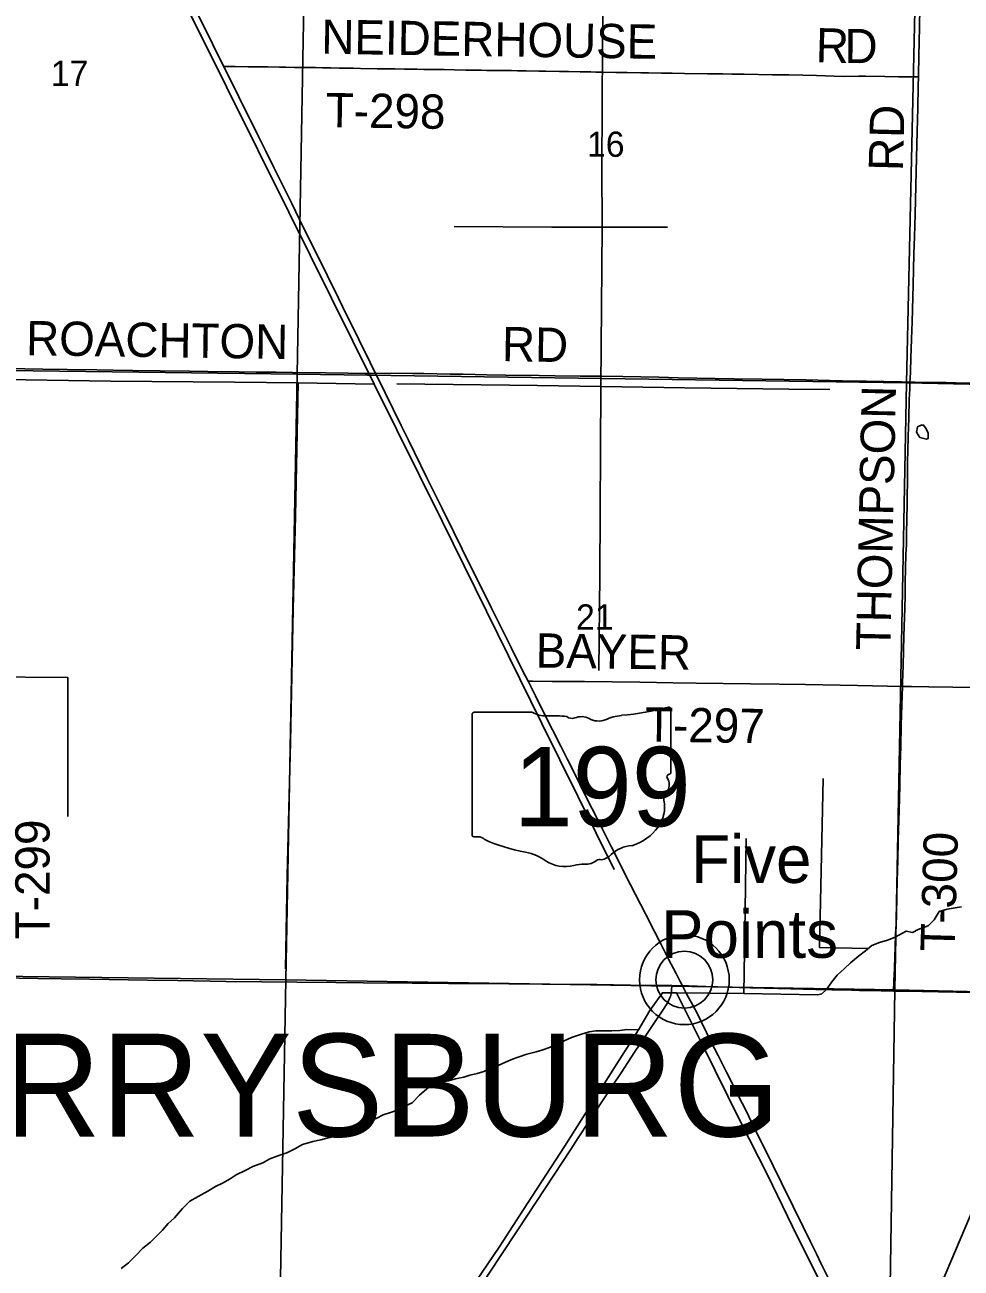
# Model space of a CAD drawing. Extents: x 1443599 to 1910620, y 1028088 to 1361369.
# Drawn here: x 1662843 to 1671044, y 1277115 to 1288005 of the extents above; entities that cross this region are included whole.
import ezdxf

# ---------------------------------------------------------------- set-up
doc = ezdxf.new("R2010")
doc.units = 0
for name, color, linetype in [('GM_X_County_Road', 7, 'Continuous'), ('GM_X_County_Road_Text', 7, 'Continuous'), ('GM_X_Minor_Lake', 7, 'Continuous'), ('GM_X_Minor_River', 7, 'Continuous'), ('GM_X_Rail_Line', 7, 'Continuous'), ('GM_X_Section', 7, 'Continuous'), ('GM_X_Section_Text', 7, 'Continuous'), ('GM_X_State_Location', 7, 'Continuous'), ('GM_X_State_Route', 7, 'Continuous'), ('GM_X_State_Shield', 7, 'Continuous'), ('GM_X_Township_Road', 7, 'Continuous'), ('GM_X_Township_Road_Text', 7, 'Continuous'), ('GM_X_Township_Text', 7, 'Continuous'), ('GM_X_Unincorporated', 7, 'Continuous'), ('GM_X_Unincorporated_Location', 7, 'Continuous'), ('GM_X_Unincorporated_Text', 7, 'Continuous')]:
    doc.layers.add(name, color=color, linetype=linetype)

msp = doc.modelspace()

# ---------------------------------------------------------------- linework, layer by layer
at = {"layer": 'GM_X_County_Road'}
for points in [[(1662544, 1284997), (1662629, 1284996), (1662843, 1284993), (1663000, 1284990), (1663213, 1284987), (1663473, 1284983), (1663617, 1284981), (1663788, 1284978), (1664028, 1284975), (1664284, 1284972), (1664444, 1284970), (1664717, 1284966), (1664868, 1284964), (1665045, 1284962), (1665186, 1284959), (1665475, 1284957), (1665672, 1284953), (1665823, 1284951), (1665915, 1284952)], [(1665915, 1284952), (1666112, 1284954), (1666240, 1284952), (1666338, 1284950), (1666568, 1284946), (1666683, 1284944), (1666788, 1284942), (1666890, 1284940), (1667054, 1284937), (1667349, 1284933), (1667487, 1284932), (1667707, 1284929), (1667898, 1284927), (1668081, 1284924), (1668396, 1284918), (1668567, 1284914), (1669053, 1284905), (1669302, 1284901), (1669683, 1284895), (1670106, 1284885), (1670215, 1284883), (1670523, 1284877), (1670596, 1284875)], [(1670596, 1284875), (1670638, 1284875), (1670730, 1284873), (1670822, 1284872), (1670914, 1284871), (1671002, 1284870), (1671160, 1284867)]]:
    msp.add_lwpolyline(points, dxfattribs=at)
at = {"layer": 'GM_X_Minor_Lake'}
msp.add_line((1670756, 1284429), (1670738, 1284467), dxfattribs=at)
msp.add_lwpolyline([(1670738, 1284467), (1670715, 1284499), (1670693, 1284500), (1670663, 1284484), (1670654, 1284438), (1670683, 1284392), (1670741, 1284377), (1670757, 1284383), (1670756, 1284429)], dxfattribs=at)
at = {"layer": 'GM_X_Minor_River'}
for points in [[(1668232, 1299920), (1668194, 1298846), (1668148, 1297437), (1668123, 1296730), (1668077, 1295498), (1668047, 1294570), (1667993, 1292663), (1667962, 1291513), (1667938, 1290163), (1667918, 1289105), (1667902, 1287829), (1667896, 1286755), (1667899, 1286232), (1667887, 1284837), (1667879, 1283186), (1667872, 1282351)], [(1668005, 1280608), (1667370, 1281886), (1666499, 1283657), (1665904, 1284858), (1665154, 1286363), (1664610, 1287461), (1663967, 1288754), (1663346, 1290002), (1662996, 1290696), (1663299, 1291089), (1663631, 1291511), (1664072, 1292079), (1664435, 1292547), (1664751, 1292938), (1664802, 1293008), (1664830, 1293028), (1664874, 1293035), (1664931, 1293034)], [(1666603, 1286240), (1667458, 1286234), (1667899, 1286232), (1668471, 1286233)], [(1660247, 1284931), (1660562, 1284925), (1661280, 1284912), (1662482, 1284901), (1663593, 1284883), (1664680, 1284874), (1665236, 1284869), (1665904, 1284858)], [(1665126, 1279738), (1665140, 1280552), (1665171, 1281725), (1665193, 1282883), (1665213, 1283701), (1665236, 1284869)], [(1666102, 1284862), (1667334, 1284846), (1667887, 1284837), (1668623, 1284826), (1669536, 1284815), (1669895, 1284810)], [(1661168, 1282307), (1662472, 1282294), (1663218, 1282289), (1663218, 1281071)], [(1670230, 1279915), (1669805, 1279924), (1669837, 1281403)], [(1669140, 1279522), (1669153, 1280253), (1669160, 1280878)], [(1671047, 1280279), (1670991, 1280270), (1670921, 1280259), (1670853, 1280238), (1670808, 1280166), (1670755, 1280113), (1670669, 1280080), (1670619, 1280054), (1670563, 1280067), (1670467, 1280014), (1670399, 1279987), (1670330, 1279968), (1670262, 1279940), (1670206, 1279895), (1670145, 1279848), (1670075, 1279789), (1670024, 1279739), (1669958, 1279680), (1669911, 1279624), (1669864, 1279555), (1669823, 1279519), (1669788, 1279510)], [(1669788, 1279510), (1669140, 1279522), (1668550, 1279525), (1668428, 1279527), (1668316, 1279372), (1668218, 1279203), (1668008, 1278873), (1667569, 1278181), (1667212, 1277628), (1666997, 1277300), (1666749, 1276935)], [(1668550, 1279525), (1668779, 1279071), (1669113, 1278398), (1669347, 1277932), (1669611, 1277390), (1669859, 1276896)], [(1668218, 1279203), (1668117, 1279204), (1668055, 1279197), (1667985, 1279194), (1667913, 1279194), (1667845, 1279193), (1667785, 1279184), (1667711, 1279161), (1667631, 1279134), (1667567, 1279107), (1667507, 1279081), (1667438, 1279048), (1667372, 1279025), (1667322, 1279009), (1667240, 1278988), (1667164, 1278963), (1667114, 1278946), (1667054, 1278919), (1666988, 1278891), (1666919, 1278864), (1666863, 1278837), (1666805, 1278820), (1666741, 1278804), (1666687, 1278787), (1666615, 1278772), (1666555, 1278755), (1666501, 1278745), (1666425, 1278726), (1666363, 1278687), (1666300, 1278631), (1666235, 1278562), (1666177, 1278537), (1666121, 1278505), (1666055, 1278480), (1665981, 1278457), (1665926, 1278430), (1665848, 1278393), (1665784, 1278353), (1665734, 1278330), (1665679, 1278311), (1665623, 1278293), (1665557, 1278268), (1665487, 1278253), (1665435, 1278240), (1665365, 1278224), (1665275, 1278197), (1665209, 1278160), (1665137, 1278125), (1665068, 1278102), (1664988, 1278073), (1664926, 1278038), (1664840, 1278005), (1664772, 1277969), (1664695, 1277932), (1664641, 1277897), (1664573, 1277860), (1664514, 1277830), (1664444, 1277789), (1664360, 1277744), (1664289, 1277703), (1664223, 1277638), (1664152, 1277556), (1664099, 1277505), (1664049, 1277449), (1663944, 1277342), (1663877, 1277291), (1663812, 1277224), (1663750, 1277161), (1663687, 1277111)]]:
    msp.add_lwpolyline(points, dxfattribs=at)
at = {"layer": 'GM_X_Rail_Line'}
msp.add_lwpolyline([(1654221, 1231419), (1654236, 1233539), (1654270, 1236074), (1654277, 1236772), (1654311, 1237190), (1654368, 1237551), (1654455, 1237925), (1654590, 1238407), (1654840, 1239121), (1655450, 1240557), (1657104, 1244484), (1658199, 1247090), (1659800, 1250891), (1661203, 1254236), (1663243, 1258966), (1665159, 1263448), (1667019, 1267881), (1668836, 1272196), (1670832, 1276883), (1673071, 1282163), (1674157, 1284775), (1679355, 1297109), (1680694, 1300304)], dxfattribs=at)
at = {"layer": 'GM_X_Section'}
for points in [[(1659972, 1290315), (1665325, 1290301), (1665227, 1284945), (1659905, 1285013)], [(1665325, 1290301), (1670687, 1290214), (1670566, 1284868), (1665227, 1284945)], [(1670687, 1290214), (1676005, 1290133), (1675908, 1284756), (1670566, 1284868)], [(1659905, 1285013), (1665227, 1284945), (1665130, 1279641), (1659825, 1279708)], [(1665227, 1284945), (1670566, 1284868), (1670464, 1279553), (1665130, 1279641)], [(1670566, 1284868), (1675908, 1284756), (1675791, 1279430), (1670464, 1279553)], [(1659825, 1279708), (1665130, 1279641), (1665031, 1274247), (1659765, 1274358)], [(1665130, 1279641), (1670464, 1279553), (1670379, 1274172), (1665031, 1274247)], [(1670464, 1279553), (1675791, 1279430), (1675679, 1274096), (1670379, 1274172)]]:
    msp.add_lwpolyline(points, close=True, dxfattribs=at)
at = {"layer": 'GM_X_State_Route'}
for points in [[(1664585, 1287639), (1664560, 1287689), (1664486, 1287840), (1664334, 1288145), (1664220, 1288375), (1664145, 1288524), (1664023, 1288775), (1663950, 1288919), (1663906, 1289007), (1663866, 1289089), (1663765, 1289296), (1663633, 1289560), (1663552, 1289725), (1663551, 1289726)], [(1669900, 1276990), (1669816, 1277160), (1669776, 1277240), (1669724, 1277346), (1669661, 1277476), (1669573, 1277656), (1669472, 1277862), (1669397, 1278012), (1669213, 1278383), (1669157, 1278498), (1669126, 1278559), (1669050, 1278709), (1669023, 1278765), (1668989, 1278832), (1668915, 1278977), (1668852, 1279101), (1668814, 1279180), (1668764, 1279282), (1668737, 1279337), (1668693, 1279417), (1668640, 1279519), (1668603, 1279589), (1668586, 1279621), (1668547, 1279696), (1668482, 1279822), (1668413, 1279956), (1668360, 1280058), (1668278, 1280219), (1668149, 1280473), (1667977, 1280813), (1667886, 1280995), (1667737, 1281288), (1667668, 1281426), (1667596, 1281570), (1667537, 1281687), (1667465, 1281831), (1667404, 1281951), (1667315, 1282127), (1667251, 1282255), (1667206, 1282344), (1667102, 1282552), (1667021, 1282714), (1666927, 1282902), (1666856, 1283045), (1666835, 1283087), (1666673, 1283413), (1666600, 1283560), (1666497, 1283769), (1666365, 1284037), (1666312, 1284146), (1666203, 1284367), (1666139, 1284497), (1665999, 1284783), (1665929, 1284924), (1665915, 1284952), (1665868, 1285047), (1665767, 1285250), (1665729, 1285327), (1665661, 1285465), (1665590, 1285610), (1665493, 1285807), (1665382, 1286030), (1665282, 1286234), (1665180, 1286439), (1665025, 1286755), (1664953, 1286899), (1664889, 1287028), (1664798, 1287210), (1664730, 1287349), (1664704, 1287401), (1664653, 1287504), (1664585, 1287639)]]:
    msp.add_lwpolyline(points, dxfattribs=at)
at = {"layer": 'GM_X_State_Shield'}
for p, q in [((1666762, 1281967), (1666762, 1280910)), ((1667288, 1281985), (1666779, 1281985)), ((1668502, 1281458), (1668502, 1282011)), ((1668502, 1281459), (1668502, 1281458))]:
    msp.add_line(p, q, dxfattribs=at)
for centre, major_axis, start_param, end_param in [((1666782, 1281969), (20.2, 0), 1.712693, 3.28349), ((1667410, 1282108), (196, 0), 4.042523, 4.731795), ((1667475, 1281392), (702, 0), 1.404758, 1.657858), ((1667634, 1281975), (56.4, 0), 3.836095, 5.185415), ((1667717, 1281852), (117, 0), 0.950623, 2.079405), ((1668117, 1281662), (371, 0), 1.699011, 2.107814), ((1667882, 1283426), (1845, 0), 4.814394, 5.042369), ((1668483, 1282013), (19.4, 0), 6.141152, 7.989035), ((1667868, 1282020), (141, 0), 4.081561, 5.145723), ((1668497, 1281418), (30, 0), 1.883978, 3.671073), ((1668307, 1281348), (180, 0), 5.934695, 6.695948), ((1668481, 1281456), (20.7, 0), 5.05454, 6.418171), ((1668571, 1281227), (131, 0), 2.387724, 3.262537), ((1667985, 1281157), (462, 0), 5.101752, 6.440018), ((1666782, 1280908), (20.3, 0), 3.00124, 4.508301), ((1666785, 1281016), (155, 0), 4.665946, 4.897461), ((1666817, 1280849), (56, 0), 0.519207, 1.627899), ((1667523, 1281799), (1333, 0), 4.195997, 4.488961), ((1667126, 1280436), (417, 0), 0.823519, 1.323587), ((1667860, 1280808), (149, 0), 4.937069, 5.64225), ((1668180, 1280614), (253, 0), 1.647645, 2.488434), ((1667577, 1280844), (265, 0), 4.026481, 4.996735), ((1667730, 1280479), (217, 0), 1.495662, 1.94098), ((1667749, 1280765), (141, 0), 4.691044, 5.507374), ((1667877, 1280663), (39.7, 0), 1.147584, 2.315152)]:
    msp.add_ellipse(centre, major_axis=major_axis, ratio=0.8, start_param=start_param, end_param=end_param, dxfattribs=at)
at = {"layer": 'GM_X_Township_Road'}
for points in [[(1670671, 1287549), (1670671, 1287572), (1670677, 1287871), (1670679, 1287973), (1670682, 1288170), (1670685, 1288321), (1670692, 1288665), (1670694, 1288734), (1670696, 1288833), (1670697, 1288934), (1670702, 1289171), (1670706, 1289368), (1670707, 1289463), (1670710, 1289786), (1670711, 1290225)], [(1664585, 1287639), (1664621, 1287640), (1664640, 1287640), (1664686, 1287640), (1664798, 1287638), (1664863, 1287638), (1664909, 1287637), (1664972, 1287636), (1665073, 1287635), (1665129, 1287634), (1665205, 1287632), (1665277, 1287631), (1665320, 1287630), (1665389, 1287630), (1665451, 1287628), (1665523, 1287627), (1665599, 1287626), (1665641, 1287626), (1665720, 1287625), (1665782, 1287623), (1665930, 1287621), (1665979, 1287620), (1666084, 1287619), (1666167, 1287617), (1666275, 1287616), (1666337, 1287615), (1666416, 1287615), (1666515, 1287613), (1666603, 1287611), (1666705, 1287609), (1666751, 1287609), (1666797, 1287609), (1666839, 1287608), (1666889, 1287606), (1666958, 1287605), (1667023, 1287604), (1667105, 1287604), (1667158, 1287603), (1667233, 1287601), (1667345, 1287599), (1667407, 1287598), (1667526, 1287596), (1667604, 1287595), (1667706, 1287593), (1667739, 1287593), (1667801, 1287592), (1667844, 1287591), (1667897, 1287591), (1668021, 1287589), (1668120, 1287587), (1668238, 1287586), (1668307, 1287584), (1668419, 1287583), (1668514, 1287581), (1668622, 1287580), (1668822, 1287576), (1668957, 1287575), (1669036, 1287574), (1669143, 1287572), (1669393, 1287568), (1669537, 1287566), (1669777, 1287562), (1670011, 1287552), (1670148, 1287556), (1670207, 1287555), (1670375, 1287553), (1670496, 1287550), (1670661, 1287549), (1670671, 1287549)], [(1670596, 1284875), (1670598, 1284904), (1670601, 1284973), (1670604, 1285085), (1670610, 1285252), (1670615, 1285403), (1670617, 1285511), (1670623, 1285728), (1670627, 1285862), (1670631, 1286000), (1670635, 1286148), (1670641, 1286348), (1670647, 1286594), (1670650, 1286722), (1670659, 1287070), (1670664, 1287274), (1670669, 1287470), (1670671, 1287549)], [(1670531, 1282211), (1670532, 1282242), (1670536, 1282393), (1670543, 1282652), (1670552, 1282897), (1670553, 1283003), (1670554, 1283120), (1670557, 1283244), (1670561, 1283369), (1670565, 1283451), (1670567, 1283552), (1670572, 1283805), (1670573, 1283904), (1670574, 1283980), (1670574, 1284117), (1670576, 1284189), (1670577, 1284268), (1670580, 1284406), (1670582, 1284475), (1670585, 1284563), (1670590, 1284724), (1670594, 1284818), (1670596, 1284875)], [(1667251, 1282255), (1667289, 1282255), (1667462, 1282254), (1667651, 1282254), (1667746, 1282252), (1668230, 1282247), (1668521, 1282242), (1668724, 1282239), (1669199, 1282233), (1669450, 1282230), (1669682, 1282226), (1670137, 1282219), (1670531, 1282211), (1670531, 1282211)], [(1670453, 1279542), (1670456, 1279635), (1670460, 1279740), (1670464, 1279849), (1670467, 1279923), (1670470, 1280041), (1670474, 1280127), (1670477, 1280202), (1670482, 1280383), (1670484, 1280507), (1670490, 1280688), (1670494, 1280860), (1670501, 1281127), (1670507, 1281341), (1670511, 1281525), (1670515, 1281685), (1670520, 1281871), (1670524, 1282050), (1670531, 1282211)], [(1670531, 1282211), (1670610, 1282210), (1670761, 1282208), (1670971, 1282205), (1671167, 1282202)], [(1662537, 1279660), (1662646, 1279658), (1662792, 1279655), (1662959, 1279653), (1663161, 1279650), (1663412, 1279646), (1663918, 1279637), (1664184, 1279634), (1664607, 1279627), (1665224, 1279619), (1665566, 1279617), (1665809, 1279615), (1666235, 1279612), (1666554, 1279609), (1666787, 1279607), (1667375, 1279602), (1667854, 1279599), (1668149, 1279595), (1668491, 1279591), (1668510, 1279591)], [(1666758, 1276839), (1667013, 1277225), (1667160, 1277450), (1667476, 1277930), (1667627, 1278161), (1667690, 1278257), (1667786, 1278402), (1667897, 1278573), (1667993, 1278718), (1668066, 1278827), (1668183, 1279006), (1668282, 1279152), (1668370, 1279283), (1668425, 1279365), (1668474, 1279443), (1668488, 1279470), (1668498, 1279494), (1668505, 1279517), (1668508, 1279537), (1668508, 1279551), (1668510, 1279591)], [(1668510, 1279591), (1668603, 1279589)], [(1668603, 1279589), (1668655, 1279588), (1668809, 1279583), (1668914, 1279579), (1669200, 1279571), (1669443, 1279564), (1669771, 1279557), (1669912, 1279554), (1670014, 1279552), (1670155, 1279548), (1670345, 1279544), (1670453, 1279542)], [(1670453, 1279542), (1670558, 1279540), (1670847, 1279536), (1671158, 1279528), (1671290, 1279526), (1671444, 1279523), (1671792, 1279514), (1671894, 1279512), (1671946, 1279511), (1672051, 1279509), (1672225, 1279506), (1672484, 1279501), (1672589, 1279499), (1672816, 1279494), (1672875, 1279493), (1672941, 1279491), (1673088, 1279488), (1673210, 1279486), (1673275, 1279485), (1673314, 1279484), (1673586, 1279478), (1673680, 1279477), (1673773, 1279476)]]:
    msp.add_lwpolyline(points, dxfattribs=at)
at = {"layer": 'GM_X_Unincorporated'}
for radius in [393, 249]:
    msp.add_circle((1668620, 1279641), radius, dxfattribs=at)
at = {"layer": 'GM_X_Unincorporated_Location'}
msp.add_line((1668620, 1279641), (1668620, 1279641), dxfattribs=at)

# ---------------------------------------------------------------- texts
at = {"layer": 'GM_X_County_Road_Text'}
for s, rotation, p in [('ROACHTON', 359.1386, (1662852, 1285112)), ('RD', 359.0179, (1667020, 1285060))]:
    msp.add_text(s, height=300, rotation=rotation, dxfattribs=at).set_placement(p)
at = {"layer": 'GM_X_Section_Text'}
for s, p in [('17', (1663070, 1287470)), ('16', (1667767, 1286849)), ('21', (1667671, 1282708))]:
    msp.add_text(s, height=221, rotation=0, dxfattribs=at).set_placement(p)
at = {"layer": 'GM_X_State_Location'}
msp.add_text('199', height=1, rotation=0, dxfattribs=at).set_placement((1667259, 1281296))
for s in ['s', 'r']:
    msp.add_text(s, height=1, dxfattribs=at).set_placement((1667612, 1281368))
at = {"layer": 'GM_X_State_Shield'}
msp.add_text('199', height=696.1, dxfattribs=at).set_placement((1667124, 1280985))
at = {"layer": 'GM_X_Township_Road_Text'}
for s, rotation, p in [('NEIDERHOUSE', 359.1234, (1665438, 1287752)), ('R', 358.3254, (1669768, 1287678)), ('D', 359.7008, (1670022, 1287670)), ('T-298', 359.1587, (1665477, 1287109)), ('RD', 88.5194, (1670534, 1286722)), ('THOMPSON', 88.7689, (1670424, 1282524)), ('BAYER', 359.1945, (1667316, 1282376)), ('T-297', 359.158, (1668274, 1281728)), ('T-299', 90, (1663059, 1279996)), ('T-300', 88.3151, (1670987, 1279884))]:
    msp.add_text(s, height=300, rotation=rotation, dxfattribs=at).set_placement(p)
at = {"layer": 'GM_X_Township_Text'}
msp.add_text('PERRYSBURG', height=900, rotation=0, dxfattribs=at).set_placement((1661035, 1278268))
at = {"layer": 'GM_X_Unincorporated_Text'}
for s, p in [('Five', (1668680, 1280489)), ('Points', (1668416, 1279833))]:
    msp.add_text(s, height=417, rotation=0, dxfattribs=at).set_placement(p)

doc.saveas('drawing.dxf')
